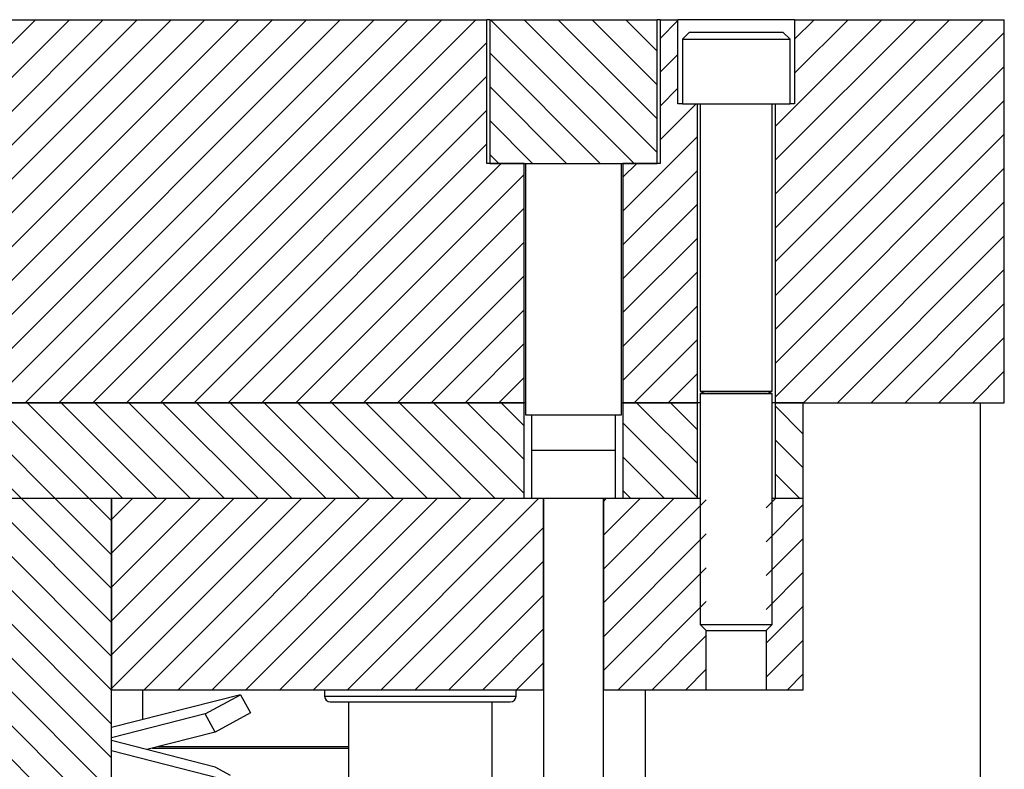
# Model space of a CAD drawing. Header units: inches. Extents: x 1802 to 2468, y -253 to -72.
# Tile 569 of 570: x 2454 to 2459, y -115 to -111. Entities that reach past the tile are written whole.
import ezdxf

# ---------------------------------------------------------------- set-up
doc = ezdxf.new("R2010")
doc.units = ezdxf.units.IN
doc.header["$LTSCALE"] = 0.5
doc.header["$MEASUREMENT"] = 0
doc.layers.add('SID-M-F', color=202, linetype='Continuous')
doc.layers.add('SID-M-S', color=105, linetype='Continuous')

msp = doc.modelspace()

# ---------------------------------------------------------------- linework, layer by layer
at = {"layer": 'SID-M-F', "linetype": 'Continuous'}
for p, q in [((2452.09709, -113.06268), (2454.09709, -111.06268)), ((2452.27387, -113.06268), (2454.27387, -111.06268)), ((2453.00432, -112.50901), (2454.45064, -111.06268)), ((2453.12493, -112.56518), (2454.62742, -111.06268)), ((2453.12493, -112.74195), (2454.8042, -111.06268)), ((2453.12493, -112.91873), (2454.98097, -111.06268)), ((2453.15775, -113.06268), (2455.15775, -111.06268)), ((2453.33453, -113.06268), (2455.33453, -111.06268)), ((2453.5113, -113.06268), (2455.5113, -111.06268)), ((2453.68808, -113.06268), (2455.68808, -111.06268)), ((2453.86486, -113.06268), (2455.86486, -111.06268)), ((2454.04163, -113.06268), (2456.04163, -111.06268)), ((2454.21841, -113.06268), (2456.21841, -111.06268)), ((2454.39519, -113.06268), (2456.39519, -111.06268)), ((2457.22251, -111.81268), (2456.47251, -111.06268)), ((2457.34349, -111.75689), (2456.64928, -111.06268)), ((2457.34349, -111.58012), (2456.82606, -111.06268)), ((2457.34349, -111.40334), (2457.00284, -111.06268)), ((2457.34349, -111.22656), (2457.17961, -111.06268)), ((2457.35849, -111.16004), (2457.45149, -111.06704)), ((2457.95899, -111.6202), (2458.51651, -111.06268)), ((2457.95899, -111.79698), (2458.69328, -111.06268)), ((2457.95899, -111.97375), (2458.87006, -111.06268)), ((2457.95899, -112.15053), (2459.04684, -111.06268)), ((2458.06049, -111.16515), (2458.16295, -111.06268)), ((2458.06049, -111.34192), (2458.33973, -111.06268)), ((2457.95899, -112.32731), (2459.15599, -111.13031)), ((2454.57196, -113.06268), (2456.45349, -111.18115)), ((2457.04573, -111.81268), (2456.46849, -111.23545)), ((2457.35849, -111.33682), (2457.45149, -111.24382)), ((2457.95899, -112.50408), (2459.15599, -111.30708)), ((2454.74874, -113.06268), (2456.45349, -111.35793)), ((2456.86895, -111.81268), (2456.46849, -111.41222)), ((2457.35849, -111.51359), (2457.45149, -111.42059)), ((2457.35849, -111.69037), (2457.54618, -111.50268)), ((2457.95899, -112.68086), (2459.15599, -111.48386)), ((2454.92552, -113.06268), (2456.45349, -111.53471)), ((2456.69218, -111.81268), (2456.46849, -111.589)), ((2457.16379, -112.06185), (2457.55299, -111.67265)), ((2457.95899, -112.85764), (2459.15599, -111.66064)), ((2455.10229, -113.06268), (2456.45349, -111.71148)), ((2456.5154, -111.81268), (2456.46849, -111.76578)), ((2455.27907, -113.06268), (2456.52907, -111.81268)), ((2457.16379, -111.88507), (2457.23618, -111.81268)), ((2457.95899, -113.03441), (2459.15599, -111.83741)), ((2455.45585, -113.06268), (2456.64819, -111.87034)), ((2457.16379, -112.23862), (2457.55299, -111.84942)), ((2457.16379, -112.4154), (2457.55299, -112.0262)), ((2458.1075, -113.06268), (2459.15599, -112.01419)), ((2455.63262, -113.06268), (2456.64819, -112.04712)), ((2458.28427, -113.06268), (2459.15599, -112.19097)), ((2455.8094, -113.06268), (2456.64819, -112.22389)), ((2457.16379, -112.59218), (2457.55299, -112.20298)), ((2455.98618, -113.06268), (2456.64819, -112.40067)), ((2457.16379, -112.76895), (2457.55299, -112.37975)), ((2458.46105, -113.06268), (2459.15599, -112.36774)), ((2457.16379, -112.94573), (2457.55299, -112.55653)), ((2458.63783, -113.06268), (2459.15599, -112.54452)), ((2456.16295, -113.06268), (2456.64819, -112.57745)), ((2456.33973, -113.06268), (2456.64819, -112.75422)), ((2457.22361, -113.06268), (2457.55299, -112.73331)), ((2458.8146, -113.06268), (2459.15599, -112.7213)), ((2457.40039, -113.06268), (2457.55299, -112.91008)), ((2458.99138, -113.06268), (2459.15599, -112.89807)), ((2456.51651, -113.06268), (2456.64819, -112.931)), ((2454.02276, -113.56268), (2453.52276, -113.06268)), ((2454.19954, -113.56268), (2453.69954, -113.06268)), ((2454.37631, -113.56268), (2453.87631, -113.06268)), ((2454.55309, -113.56268), (2454.05309, -113.06268)), ((2454.72987, -113.56268), (2454.22987, -113.06268)), ((2454.90664, -113.56268), (2454.40664, -113.06268)), ((2455.08342, -113.56268), (2454.58342, -113.06268)), ((2455.2602, -113.56268), (2454.7602, -113.06268)), ((2455.43697, -113.56268), (2454.93697, -113.06268)), ((2455.61375, -113.56268), (2455.11375, -113.06268)), ((2455.79053, -113.56268), (2455.29053, -113.06268)), ((2455.9673, -113.56268), (2455.4673, -113.06268)), ((2456.14408, -113.56268), (2455.64408, -113.06268)), ((2456.32086, -113.56268), (2455.82086, -113.06268)), ((2456.49763, -113.56268), (2455.99763, -113.06268)), ((2456.64818, -113.53645), (2456.17441, -113.06268)), ((2456.64818, -113.35968), (2456.35119, -113.06268)), ((2456.64818, -113.1829), (2456.52796, -113.06268)), ((2457.55299, -113.38061), (2457.23507, -113.06268)), ((2457.55299, -113.20383), (2457.41185, -113.06268)), ((2458.10599, -113.2265), (2457.95899, -113.0795)), ((2457.55299, -113.55738), (2457.1638, -113.16819)), ((2458.10599, -113.40328), (2457.95899, -113.25628)), ((2457.38152, -113.56268), (2457.1638, -113.34497)), ((2458.08862, -113.56268), (2457.95899, -113.43305)), ((2457.20474, -113.56268), (2457.1638, -113.52175)), ((2454.49349, -114.9173), (2453.13888, -113.56268)), ((2454.49349, -114.56375), (2453.49243, -113.56268)), ((2454.49349, -114.38697), (2453.66921, -113.56268)), ((2454.49349, -114.21019), (2453.84598, -113.56268)), ((2454.49349, -114.03342), (2454.02276, -113.56268)), ((2454.49349, -113.85664), (2454.19954, -113.56268)), ((2454.49349, -113.67986), (2454.37631, -113.56268)), ((2454.49349, -113.67148), (2454.60229, -113.56268)), ((2454.49349, -113.84826), (2454.77907, -113.56268)), ((2454.49349, -114.02504), (2454.95585, -113.56268)), ((2454.49349, -114.20182), (2455.13262, -113.56268)), ((2454.49349, -114.37859), (2455.3094, -113.56268)), ((2454.49349, -114.55537), (2455.48618, -113.56268)), ((2454.66295, -114.56268), (2455.66295, -113.56268)), ((2454.83973, -114.56268), (2455.83973, -113.56268)), ((2455.01651, -114.56268), (2456.01651, -113.56268)), ((2455.19328, -114.56268), (2456.19328, -113.56268)), ((2455.37006, -114.56268), (2456.37006, -113.56268)), ((2455.54684, -114.56268), (2456.54684, -113.56268)), ((2455.72361, -114.56268), (2456.72361, -113.56268)), ((2457.06224, -113.57761), (2457.07717, -113.56268)), ((2457.06224, -113.75439), (2457.25394, -113.56268)), ((2457.06224, -113.93116), (2457.43072, -113.56268)), ((2457.06224, -114.10794), (2457.59974, -113.57044)), ((2457.91224, -113.61149), (2457.96105, -113.56268)), ((2457.91224, -113.78827), (2458.10599, -113.59452)), ((2455.90039, -114.56268), (2456.74974, -113.71333)), ((2457.06224, -114.28472), (2457.59974, -113.74722)), ((2457.91224, -113.96505), (2458.10599, -113.7713)), ((2456.07717, -114.56268), (2456.74974, -113.89011)), ((2454.49349, -115.27085), (2453.12479, -113.90216)), ((2457.06224, -114.46149), (2457.59974, -113.92399)), ((2457.91224, -114.14182), (2458.10599, -113.94807)), ((2454.49349, -115.09408), (2453.38019, -113.98078)), ((2454.49349, -114.74052), (2453.72325, -113.97028)), ((2454.35855, -115.31268), (2453.12479, -114.07893)), ((2456.25394, -114.56268), (2456.74974, -114.06689)), ((2457.13783, -114.56268), (2457.59974, -114.10077)), ((2457.91224, -114.3186), (2458.10599, -114.12485)), ((2456.43072, -114.56268), (2456.74974, -114.24366)), ((2457.3146, -114.56268), (2457.59974, -114.27755)), ((2457.91224, -114.49538), (2458.10599, -114.30163)), ((2456.6075, -114.56268), (2456.74974, -114.42044)), ((2457.49138, -114.56268), (2457.59974, -114.45432)), ((2458.02171, -114.56268), (2458.10599, -114.4784))]:
    msp.add_line(p, q, dxfattribs=at)
at = {"layer": 'SID-M-S'}
for p, q in [((2447.36091, -111.06268), (2456.45349, -111.06268)), ((2456.45349, -111.81268), (2456.45349, -111.06268)), ((2456.46849, -111.06268), (2456.45349, -111.06268)), ((2456.46849, -111.06268), (2456.46849, -111.81268)), ((2456.46849, -111.06268), (2457.34349, -111.06268)), ((2457.34349, -111.81268), (2457.34349, -111.06268)), ((2457.35849, -111.06268), (2457.34349, -111.06268)), ((2457.35849, -111.06268), (2457.35849, -111.81268)), ((2457.35849, -111.06268), (2457.45149, -111.06268)), ((2457.45149, -111.50268), (2457.45149, -111.06268)), ((2458.06049, -111.06268), (2457.45149, -111.06268)), ((2458.06049, -111.06268), (2458.06049, -111.50268)), ((2458.06049, -111.06268), (2459.15599, -111.06268)), ((2459.15599, -113.06268), (2459.15599, -111.06268)), ((2457.51224, -111.12768), (2457.47474, -111.16518)), ((2457.47474, -111.16518), (2457.47474, -111.50268)), ((2457.47474, -111.16518), (2458.03724, -111.16518)), ((2457.51224, -111.12768), (2457.99974, -111.12768)), ((2458.03724, -111.16518), (2457.99974, -111.12768)), ((2458.03724, -111.50268), (2458.03724, -111.16518)), ((2457.47474, -111.50268), (2457.45149, -111.50268)), ((2457.47474, -111.50268), (2458.03724, -111.50268)), ((2457.55299, -113.06268), (2457.55299, -111.50268)), ((2457.56849, -111.50268), (2457.56849, -113.00308)), ((2457.94349, -113.00308), (2457.94349, -111.50268)), ((2457.95899, -111.50268), (2457.95899, -113.06268)), ((2458.06049, -111.50268), (2458.03724, -111.50268)), ((2456.64819, -111.81268), (2456.45349, -111.81268)), ((2456.46849, -111.81268), (2456.65599, -111.81268)), ((2456.64819, -113.06268), (2456.64819, -111.81268)), ((2456.65599, -111.81268), (2456.65599, -113.12518)), ((2456.65599, -111.81268), (2457.15599, -111.81268)), ((2457.15599, -113.12518), (2457.15599, -111.81268)), ((2457.15599, -111.81268), (2457.34349, -111.81268)), ((2457.16379, -111.81268), (2457.16379, -113.06268)), ((2457.35849, -111.81268), (2457.16379, -111.81268)), ((2457.56849, -113.00308), (2457.94349, -113.00308)), ((2457.59555, -113.00461), (2457.56849, -113.01445)), ((2457.56849, -113.01445), (2457.56849, -114.22143)), ((2457.56849, -113.01445), (2457.94349, -113.01445)), ((2457.59555, -113.00461), (2457.91644, -113.00461)), ((2457.94349, -113.01445), (2457.91644, -113.00461)), ((2457.94349, -114.22143), (2457.94349, -113.01445)), ((2456.64818, -113.06268), (2453.08067, -113.06268)), ((2453.12493, -113.06268), (2456.64819, -113.06268)), ((2456.64818, -113.56268), (2456.64818, -113.06268)), ((2456.65599, -113.06268), (2456.64819, -113.06268)), ((2457.16379, -113.06268), (2457.15599, -113.06268)), ((2457.16379, -113.06268), (2457.55299, -113.06268)), ((2457.1638, -113.06268), (2457.1638, -113.56268)), ((2457.55299, -113.06268), (2457.1638, -113.06268)), ((2457.55299, -113.56268), (2457.55299, -113.06268)), ((2457.56849, -113.06268), (2457.55299, -113.06268)), ((2457.56849, -113.06268), (2457.55299, -113.06268)), ((2457.95899, -113.06268), (2457.94349, -113.06268)), ((2457.95899, -113.06268), (2457.94349, -113.06268)), ((2457.95899, -113.06268), (2457.95899, -113.56268)), ((2458.10599, -113.06268), (2457.95899, -113.06268)), ((2457.95899, -113.06268), (2459.15599, -113.06268)), ((2458.10599, -113.56268), (2458.10599, -113.06268)), ((2459.03099, -116.06268), (2459.03099, -113.06268)), ((2456.65599, -113.12518), (2457.15599, -113.12518)), ((2456.68724, -113.12518), (2456.68724, -113.31268)), ((2457.12474, -113.31268), (2457.12474, -113.12518)), ((2456.68724, -113.31268), (2456.68724, -113.56268)), ((2457.12474, -113.31268), (2456.68724, -113.31268)), ((2457.12474, -113.31268), (2456.68724, -113.31268)), ((2457.12474, -113.56268), (2457.12474, -113.31268)), ((2456.64818, -113.56268), (2453.11849, -113.56268)), ((2454.49349, -113.56268), (2453.12479, -113.56268)), ((2454.49349, -115.31268), (2454.49349, -113.56268)), ((2456.68724, -113.56268), (2454.49349, -113.56268)), ((2454.49349, -113.56268), (2454.49349, -114.56268)), ((2457.12474, -113.56268), (2456.68724, -113.56268)), ((2456.74974, -113.56268), (2456.74974, -115.37468)), ((2456.74974, -114.56268), (2456.74974, -113.56268)), ((2457.06224, -115.37468), (2457.06224, -113.56268)), ((2457.06224, -113.56268), (2457.06224, -114.56268)), ((2457.56849, -113.56268), (2457.12474, -113.56268)), ((2457.55299, -113.56268), (2457.1638, -113.56268)), ((2458.10599, -113.56268), (2457.94349, -113.56268)), ((2458.10599, -113.56268), (2457.95899, -113.56268)), ((2458.10599, -114.56268), (2458.10599, -113.56268)), ((2457.56849, -114.22143), (2457.59974, -114.25268)), ((2457.56849, -114.22143), (2457.94349, -114.22143)), ((2457.59974, -114.56268), (2457.59974, -114.25268)), ((2457.59974, -114.25268), (2457.91224, -114.25268)), ((2457.91224, -114.25268), (2457.94349, -114.22143)), ((2457.91224, -114.25268), (2457.91224, -114.56268)), ((2456.74974, -114.56268), (2454.49349, -114.56268)), ((2454.65599, -114.56268), (2454.65599, -114.71752)), ((2455.60599, -114.56268), (2455.60599, -114.59518)), ((2456.60599, -114.59518), (2456.60599, -114.56268)), ((2457.59974, -114.56268), (2457.06224, -114.56268)), ((2457.28099, -114.56268), (2457.28099, -115.06268)), ((2457.91224, -114.56268), (2457.59974, -114.56268)), ((2458.10599, -114.56268), (2457.91224, -114.56268)), ((2455.16724, -114.58695), (2454.49349, -114.75903)), ((2454.98296, -114.68765), (2455.16724, -114.58695)), ((2455.16724, -114.58695), (2455.21903, -114.68172)), ((2455.60599, -114.59518), (2456.60599, -114.59518)), ((2455.63599, -114.62518), (2456.57599, -114.62518)), ((2455.73099, -114.62518), (2455.73099, -115.06268)), ((2456.48099, -115.06268), (2456.48099, -114.62518)), ((2454.98296, -114.68765), (2454.49349, -114.81266)), ((2455.03475, -114.78242), (2454.98296, -114.68765)), ((2455.21903, -114.68172), (2455.03475, -114.78242)), ((2455.03475, -114.78242), (2454.67742, -114.87368)), ((2455.03475, -114.96495), (2454.49349, -114.82671)), ((2454.70816, -114.86583), (2455.73099, -114.86583)), ((2454.73899, -114.85796), (2455.73099, -114.85796)), ((2455.20742, -115.06268), (2454.49349, -114.88034)), ((2455.11478, -115.00868), (2455.03475, -114.96495))]:
    msp.add_line(p, q, dxfattribs=at)
for centre, radius, start, end in [((2457.59528, -113.00387), 0.000787, 290, 90), ((2457.91671, -113.00387), 0.000787, 90, 250), ((2455.63599, -114.59518), 0.03, 180, 270), ((2456.57599, -114.59518), 0.03, 270, 0)]:
    msp.add_arc(centre, radius, start, end, dxfattribs=at)

doc.saveas('drawing.dxf')
